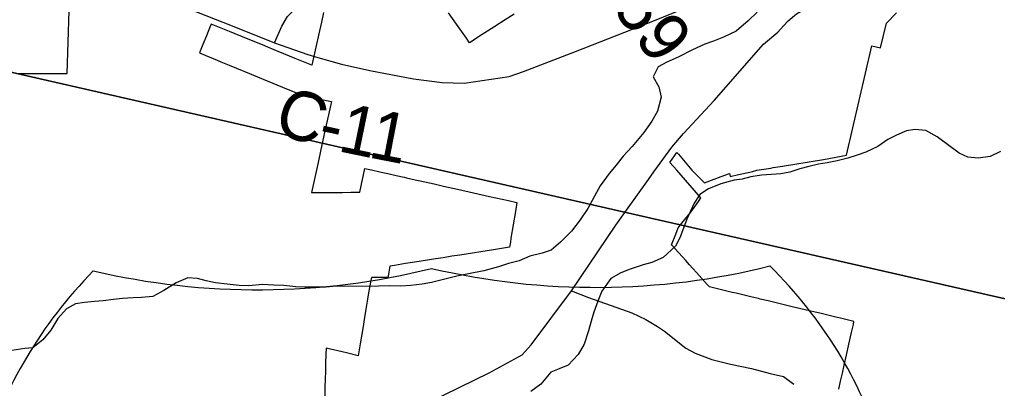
# Model space of a CAD drawing. Extents: x 114604 to 551442, y 316898 to 567001.
# Drawn here: x 179238 to 185178, y 367898 to 370139 of the extents above; entities that cross this region are included whole.
import ezdxf

# ---------------------------------------------------------------- set-up
doc = ezdxf.new("R2010")
doc.units = 0
for name, color, linetype in [('GE_P_Alignment', 7, 'Continuous'), ('GE_P_Alignment_1000_Cardinal_Points', 7, 'Continuous'), ('GE_P_Alignment_100_Cardinal_Points', 7, 'Continuous'), ('GE_P_Alignment_100_Stations', 7, 'Continuous'), ('GE_P_Alignment_500_Bearings', 7, 'Continuous'), ('GE_P_Alignment_500_Distances', 7, 'Continuous'), ('PM_P_Cells', 7, 'Continuous'), ('PM_P_CL_Double_Solid', 7, 'Continuous'), ('PM_P_Crosswalk', 7, 'Continuous')]:
    doc.layers.add(name, color=color, linetype=linetype)

msp = doc.modelspace()

# ---------------------------------------------------------------- linework, layer by layer
at = {"layer": 'GE_P_Alignment'}
for centre, ratio, start_param, end_param in [((182749, 371324.6), 0.800001, 4.415841, 5.008936), ((181050.4, 366877.9), 0.8, 0.230566, 0.669003), ((182456.7, 366888), 0.8, 2.47259, 2.911027), ((180694.2, 371309.8), 0.800001, 4.415841, 5.008936)]:
    msp.add_ellipse(centre, major_axis=(3515.8, 25.3), ratio=ratio, start_param=start_param, end_param=end_param, dxfattribs=at)
at = {"layer": 'GE_P_Alignment_1000_Cardinal_Points'}
msp.add_lwpolyline([(182591.3, 368490.3), (182694, 368450.1), (182860.2, 368391.9), (182956.6, 368357.8), (183042.9, 368317.5), (183112.8, 368275), (183156, 368246.7), (183285.7, 368143.1), (183341.2, 368112.8), (183443.8, 368072.6), (183556.6, 368044.8), (183683.7, 368019.1), (183798.5, 367989.2), (183878.5, 367969.3), (183942.3, 367924.7)], dxfattribs=at)
at = {"layer": 'GE_P_Alignment_100_Cardinal_Points'}
msp.add_lwpolyline([(180786.5, 369997.7), (180830.9, 370097.7), (180866.7, 370157.3), (180928.9, 370217.1), (180953.3, 370258.5), (180966.8, 370309.5), (181023.7, 370559), (181096.1, 370900.9), (181162.3, 371178.5), (181228.3, 371455.6), (181272.5, 371636.8), (181305.8, 371711.4), (181361.1, 371796.3), (181472.7, 371875.8)], dxfattribs=at)
at = {"layer": 'GE_P_Alignment_100_Stations'}
for points in [[(179218.9, 369810.7), (179526.9, 369810.4), (179545, 370383.7)], [(181084.7, 370182), (181071.7, 370123.3), (181059.9, 370070.4), (181033.7, 369952.5), (181018.3, 369879.6), (181013.9, 369860.6), (180911.6, 369902.9), (180809.5, 369945.1), (180798.6, 369948.2), (180732.3, 369976.4), (180724, 369980.5), (180626, 370020.2), (180514.1, 370065.4), (180401.9, 370110.8), (180398.5, 370102.7), (180372.7, 370039.2), (180351.7, 369987.6), (180330.7, 369936.1), (180368.7, 369920.5), (180415, 369901.5), (180439.4, 369891.5), (180461.3, 369882.6), (180512.2, 369861.7), (180555.1, 369844.1), (180634.7, 369811.5), (180683.7, 369791.4), (180742.1, 369767.4), (180836.3, 369728.8), (180972, 369673.3), (181052.1, 369657.5), (181132.4, 369641.6), (181091.1, 369452.4), (181068.4, 369348.9), (181051.1, 369270), (181011.4, 369087.6), (181021.7, 369087.6), (181094.5, 369087.9), (181150.2, 369088.3), (181181.5, 369088.6), (181200.4, 369088.7), (181250.6, 369089.1), (181305.8, 369089.5), (181335.5, 369234.8), (181376, 369225.7), (181426.7, 369213), (181444.4, 369210.3), (181475.9, 369203.2), (181525.2, 369192.2), (181574.4, 369181.1), (181589.5, 369177.7), (181642, 369165.9), (181670.9, 369159.4), (181699.7, 369152.9), (181757.5, 369139.9), (181812.6, 369127.5), (181897.9, 369108.3), (182091.9, 369064.7), (182208.3, 369038.5), (182259.5, 369027), (182250.5, 368973.2), (182223.3, 368810.1), (182219.5, 368787.3), (182214.3, 368755.7), (182116.6, 368740.3), (181913.2, 368708.1), (181863.8, 368700.3), (181810.4, 368691.9), (181765, 368684.7), (181715.6, 368676.9), (181702.9, 368674.9), (181666.2, 368669.1), (181596.1, 368658), (181582.2, 368655.8), (181515.7, 368645.3), (181487.1, 368640.7), (181479, 368591.4), (181475.7, 368571.5), (181375.6, 368571.3), (181370.9, 368552.7), (181358.6, 368477.7), (181350.4, 368428.3), (181342.3, 368379), (181334.2, 368329.6), (181323, 368261.5), (181307.9, 368169.3), (181295.9, 368096.5), (181224.3, 368113.3), (181099.6, 368142.4), (181098.5, 368103.1), (181097.1, 368053.1), (181095.7, 368003.1), (181094.3, 367953.1), (181092.9, 367903.1), (181091.5, 367853.1)], [(182242.6, 370171.2), (182188.4, 370136.6), (182125.7, 370096.6), (182080.9, 370068.1), (182048.3, 370047.3), (181971.2, 369998.1), (181952.3, 370024.9), (181891.3, 370111.4), (181843.4, 370179.2)], [(184214.1, 367892.5), (184225.2, 367941.8), (184236.1, 367990.5), (184247.1, 368039.3), (184260.7, 368099.5), (184276, 368167.6), (184291.8, 368237.3), (184303, 368287.1), (184306.8, 368304.2), (184282, 368310.1), (184233.6, 368321.7), (184187.5, 368332.7), (184138.8, 368344.4), (184090.2, 368356.1), (184071.3, 368360.6), (184036.6, 368368.9), (183983.1, 368381.7), (183931.5, 368394.1), (183882.1, 368405.9), (183834.2, 368417.4), (183785.6, 368429), (183736.9, 368440.7), (183726, 368443.3), (183688.2, 368452.4), (183639.5, 368464), (183590.9, 368475.7), (183566.7, 368481.5), (183542.2, 368487.4), (183493.5, 368499), (183428.9, 368514.5), (183415.1, 368529.9), (183350.3, 368601.7), (183328.7, 368625.7), (183308.3, 368648.3), (183284.6, 368674.6), (183220.4, 368745.8), (183198, 368770.6), (183223.7, 368835.8), (183238.8, 368874), (183261.8, 368902), (183315.7, 368967.7), (183361.9, 369033.3), (183376.8, 369054.7), (183231.2, 369223.2), (183188.6, 369270.9), (183231.2, 369331.4), (183240.8, 369320), (183322.2, 369223.8), (183398.2, 369146.3), (183499.6, 369184.7), (183550.3, 369203.9), (183555.2, 369184.5), (183605.7, 369196.5), (183673.4, 369212.5), (183689.7, 369216.4), (183716.3, 369224.7), (183745.8, 369227.3), (183802.3, 369236.7), (183816.3, 369239), (183871.8, 369248.1), (184120.6, 369288.6), (184260.7, 369314.6), (184414.5, 369979.4), (184468.7, 369967.4), (184504.6, 370117.2), (184564, 370179.1)]]:
    msp.add_lwpolyline(points, dxfattribs=at)
at = {"layer": 'GE_P_Alignment_500_Bearings'}
for points in [[(180989.3, 369927.2), (181035, 369911.3), (181193.5, 369868), (181365, 369828.5), (181631.3, 369778.6), (181804.6, 369755.5), (181939.3, 369752), (182212.3, 369792.5), (182299.6, 369822.9), (182614.9, 369944.5), (183064.9, 370120.7), (183308.8, 370219.9), (183431.7, 370270.5), (183612.2, 370327.5), (183741.2, 370366.2), (183787.4, 370374.9)], [(183878.8, 370100.6), (183906.9, 370131.8), (183958.3, 370173.9), (184020.7, 370210.1), (184136.6, 370264.6), (184184, 370306.7), (184256.9, 370403.7)], [(179472.4, 370318), (179577.8, 370312.5), (179831.3, 370296), (180056.8, 370264.1), (180203.2, 370224), (180275.5, 370199.7), (180520.2, 370104.7), (180786.5, 369997.7), (180989.3, 369927.2)], [(183091.9, 369212.7), (183200.4, 369363.4), (183270.6, 369445.6), (183456.9, 369646), (183757.5, 369989), (183843.8, 370061.7), (183878.8, 370100.6)], [(181067.8, 367485.8), (181081.8, 367493), (181090.5, 367497.5), (181373, 367642), (182090.1, 367992.4), (182290.4, 368102.6), (182346.5, 368162.7), (182591.3, 368490.3), (182859.7, 368890.4), (182914.5, 368966.4), (183058.7, 369166.7), (183091.9, 369212.7)]]:
    msp.add_lwpolyline(points, dxfattribs=at)
at = {"layer": 'GE_P_Alignment_500_Distances'}
for points in [[(205863.2, 363742), (199063.9, 365202.5), (198263.5, 365328.3), (198158.4, 365346.5), (195803.7, 365900.1), (193600.8, 366427), (192977.8, 366676.8), (191394.8, 367037.4), (189047.6, 367572), (188752.8, 367639.1), (188453.2, 367707.4), (188394.5, 367720.8), (187830.1, 367836), (187162.2, 368001.5), (186532.9, 368144.8), (182913.3, 368969.2), (177781.1, 370138.2)], [(177781.1, 370138.2), (182913.3, 368969.2), (186532.9, 368144.8), (187162.2, 368001.5), (187830.1, 367836), (188394.5, 367720.8), (188453.2, 367707.4), (188752.8, 367639.1), (189047.6, 367572), (191394.8, 367037.4), (192977.8, 366676.8), (193600.8, 366427), (195803.7, 365900.1), (198158.4, 365346.5), (198263.5, 365328.3), (199063.9, 365202.5), (205863.2, 363742)]]:
    msp.add_lwpolyline(points, dxfattribs=at)
at = {"layer": 'PM_P_Cells'}
for points in [[(183718.7, 370183.8), (183664.3, 370130), (183591.9, 370068.3), (183513.6, 370030.7), (183453.4, 370007.1), (183401.3, 369989.4), (183325, 369953.8), (183238.7, 369910.2), (183170.5, 369880.6), (183118.2, 369850.8), (183087.8, 369790.9), (183121.5, 369730.5), (183135.1, 369666.3), (183112.5, 369582.2), (183078.1, 369522.3), (183029.7, 369452.5), (182959.1, 369366.7), (182904.7, 369308.9), (182862.3, 369255.1), (182819.9, 369203.2), (182765.4, 369129.4), (182731, 369065.5), (182690.5, 368991.5), (182644.1, 368921.7), (182591.6, 368853.8), (182523.1, 368786.1), (182466.8, 368738.4), (182412.7, 368718.7), (182338.5, 368701.1), (182272.3, 368673.5), (182208.1, 368655.8), (182148, 368636.2), (182057.8, 368612.7), (181965.6, 368593.2), (181893.5, 368579.6), (181813.3, 368560.1), (181741.2, 368540.5), (181683.1, 368530.8), (181615, 368523.3), (181553, 368519.6), (181484.9, 368520.1), (181418.9, 368518.5), (181366.8, 368516.8), (181162.7, 368518.1), (181098.7, 368512.5), (180968.6, 368513.3), (180916.6, 368515.6), (180842.6, 368522.1), (180782.6, 368524.5), (180714.6, 368528.9), (180630.5, 368521.5), (180572.5, 368523.8), (180498.5, 368530.3), (180428.5, 368538.8), (180372.5, 368551.1), (180318.6, 368565.5), (180260.6, 368569.9), (180190.4, 368540.3), (180114, 368492.6), (180047.8, 368457), (179979.7, 368449.4), (179927.7, 368447.7), (179863.6, 368444.1), (179809.5, 368438.4), (179745.5, 368430.8), (179693.4, 368425.1)], [(185196, 369336.5), (185133.8, 369306.8), (185061.7, 369297.3), (184997.7, 369301.7), (184945.8, 369326.1), (184892, 369366.5), (184812.4, 369427.1), (184742.6, 369463.7), (184676.6, 369470.1), (184626.5, 369462.4), (184564.3, 369436.7), (184512.1, 369409), (184451.8, 369367.3), (184379.6, 369333.7), (184325.4, 369314), (184269.3, 369296.3), (184205.1, 369280.6), (184143, 369269), (184091, 369259.3), (184032.8, 369245.6), (183978.7, 369232), (183916.6, 369212.3), (183862.5, 369200.6), (183806.4, 369197), (183744.4, 369193.3), (183680.3, 369183.7), (183628.1, 369170), (183578.1, 369162.3), (183497.9, 369140.8), (183423.7, 369111.2), (183369.4, 369075.5), (183335.1, 369023.6), (183292.4, 368925.6), (183272.1, 368871.6), (183249.7, 368813.6), (183223.3, 368761.6), (183146.9, 368694), (183078.6, 368662.3), (183026.5, 368648.6), (182946.3, 368623.1), (182890.1, 368599.4), (182829.9, 368565.7), (182775.3, 368487.9), (182751, 368427.9), (182726.5, 368361.9), (182710.2, 368305.9), (182693.8, 368247.8), (182667.2, 368165.8), (182630.8, 368103.9), (182570.4, 368040.1), (182516.2, 368016.4), (182466.1, 367996.7), (182403.6, 367922.9), (182343.2, 367879.2)], [(179693.4, 368425.1), (179633.3, 368419.5), (179577.3, 368411.9), (179523, 368382.1), (179470.6, 368322.3), (179428.2, 368252.4), (179379.8, 368192.6), (179319.4, 368144.9), (179269.4, 368141.2), (179191.2, 368127.6), (179109.2, 368122.1), (179047.1, 368118.5), (178963, 368109), (178907, 368103.4), (178854.9, 368095.7), (178784.7, 368076.1), (178734.4, 368034.3), (178657.9, 367960.6), (178599.7, 367932.9), (178535.5, 367901.3)]]:
    msp.add_lwpolyline(points, dxfattribs=at)

# ---------------------------------------------------------------- texts
at = {"layer": 'PM_P_CL_Double_Solid'}
for s, rotation, p in [('C', 340.8189, (180769.5, 369459.2)), ('1', 348.37041, (181164.3, 369340.6)), ('1', 349.02096, (181348.9, 369302.6)), ('-', 347.74877, (181040.4, 369367.5))]:
    msp.add_text(s, height=300, rotation=rotation, dxfattribs=at).set_placement(p)
at = {"layer": 'PM_P_Crosswalk'}
msp.add_text('T-259', height=300.02, rotation=306.72662, dxfattribs=at).set_placement((182473.3, 370691.5))

doc.saveas('drawing.dxf')
